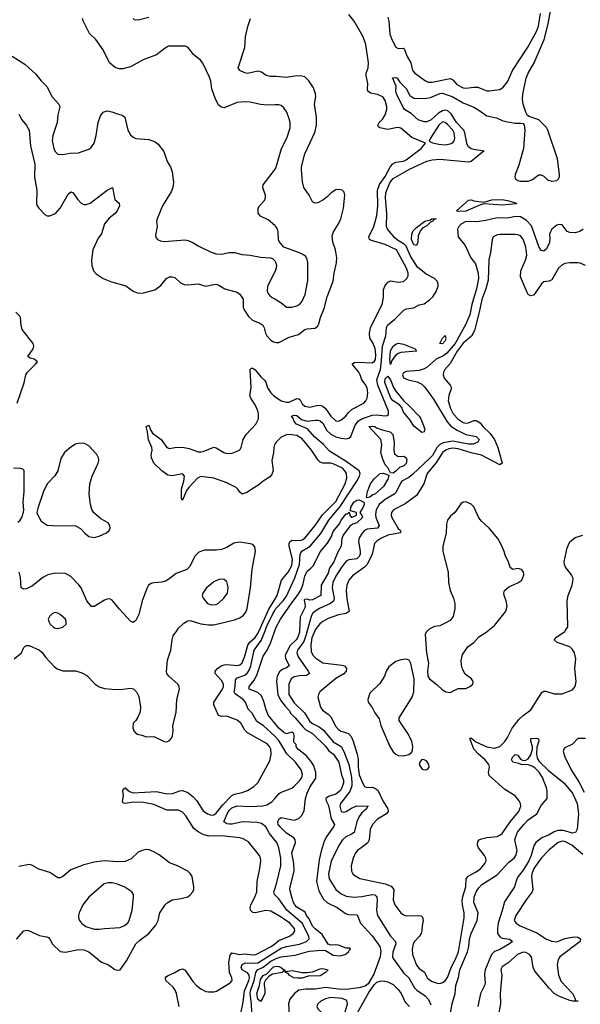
# Model space of a CAD drawing. Header units: inches. Extents: x 1682530 to 1839546, y 640742 to 791647.
# Tile 797 of 923: x 1768038 to 1772350, y 757126 to 764701. Entities that reach past the tile are written whole.
import ezdxf

# ---------------------------------------------------------------- set-up
doc = ezdxf.new("R2010")
doc.units = ezdxf.units.IN
doc.header["$MEASUREMENT"] = 0
for name, color, linetype in [('B7765', 7, 'Continuous'), ('B7766', 7, 'Continuous'), ('B7775', 7, 'Continuous'), ('B7776', 7, 'Continuous')]:
    doc.layers.add(name, color=color, linetype=linetype)

msp = doc.modelspace()

# ---------------------------------------------------------------- linework, layer by layer
at = {"layer": 'B7765', "color": 5}
for points, elevation in [([(1767996.4, 759783.6), (1768050.8, 759829.2), (1768069.8, 759870.2), (1768079.7, 759880.3), (1768090, 759886.7), (1768110, 759886.3), (1768190, 759849.2), (1768210, 759832.2), (1768236.6, 759796.6), (1768303.7, 759723.7), (1768325.7, 759705.7), (1768370, 759692), (1768470, 759691), (1768515.8, 759675.7), (1768555, 759655), (1768617.1, 759590), (1768650, 759567.2), (1768690, 759555.6), (1768750, 759550.3), (1768810, 759546.9), (1768890, 759557.4), (1768912.3, 759552.3), (1768937.1, 759530), (1768954.7, 759494.7), (1768968, 759412), (1768964, 759376), (1768946, 759334), (1768932, 759310), (1768910, 759288.7), (1768907.5, 759252.5), (1768914.6, 759230), (1768930, 759212), (1768943.8, 759203.8), (1768977.6, 759197.6), (1769010, 759183.1), (1769070, 759186.3), (1769150, 759148.4), (1769170, 759146.4), (1769190, 759154.4), (1769204.2, 759170), (1769212.1, 759190), (1769217.2, 759230), (1769216.1, 759270), (1769241.2, 759370), (1769246.6, 759470), (1769266.6, 759550), (1769264.7, 759570), (1769253.3, 759590), (1769184.5, 759650), (1769169.7, 759669.8), (1769166.9, 759686.9), (1769173.9, 759773.9), (1769199.4, 759850), (1769210.5, 759930), (1769219.5, 759960.5), (1769246.3, 760000)], 720), ([(1770000, 757825.2), (1769970, 757842.6), (1769930, 757848.6), (1769848.5, 757828.5), (1769830, 757830.9), (1769812, 757850), (1769809.8, 757870), (1769816.2, 757890), (1769847.4, 757950), (1769860.7, 757990), (1769864.4, 758070), (1769885.7, 758170), (1769892.5, 758230), (1769890.8, 758250), (1769882.7, 758270), (1769796.7, 758376.6), (1769757.6, 758397.6), (1769730, 758405.9), (1769590, 758421.9), (1769490, 758419.8), (1769450, 758432), (1769411.9, 758451.9), (1769377.4, 758477.4), (1769317, 758577), (1769290, 758603.6), (1769258.4, 758618.4), (1769170, 758620.6), (1769070, 758661.9), (1768990, 758678.9), (1768910, 758679.8), (1768849.8, 758669.8), (1768834, 758674), (1768828.4, 758688.4), (1768836.1, 758730), (1768831.6, 758768.4), (1768836, 758784), (1768850, 758791), (1768883.6, 758763.6), (1768910, 758753.7), (1769090, 758762.3), (1769170, 758745), (1769212.3, 758747.7), (1769270, 758768.3), (1769291, 758771), (1769330, 758754.2), (1769370, 758724.8), (1769400.8, 758690), (1769450, 758613.6), (1769483.2, 758590), (1769510, 758581.2), (1769530, 758583.3), (1769550, 758595.3), (1769599.6, 758660.4), (1769670, 758731.3), (1769690, 758741.8), (1769750, 758755.1), (1769790.5, 758769.5), (1769839.3, 758800.7), (1769869, 758831), (1769961.4, 758998.6), (1769973, 759050), (1769969.8, 759090), (1769960.3, 759110), (1769941.7, 759130), (1769790, 759214.2), (1769770, 759236.1), (1769737.6, 759290), (1769710, 759312.9), (1769630, 759341.7), (1769590, 759340.4), (1769566.9, 759346.9), (1769532.2, 759430), (1769531.6, 759450), (1769598.5, 759550), (1769604.9, 759570), (1769604.7, 759590), (1769590, 759618.2), (1769542.4, 759670), (1769541, 759690), (1769558.7, 759710), (1769587.7, 759730), (1769610, 759738.3), (1769630, 759740.3), (1769710, 759732.3), (1769730, 759737.2), (1769750, 759754), (1769770, 759803.6), (1769792.5, 759890), (1769808.2, 759911.8), (1769850, 759947.2), (1769865.1, 759970), (1769878.7, 760000)], 680), ([(1770000, 759189.7), (1769999.7, 759190), (1769910.5, 759270), (1769862.8, 759302.8), (1769824.8, 759364.8), (1769795.5, 759395.5), (1769775.4, 759450), (1769755.9, 759470), (1769695.7, 759515.7), (1769687.6, 759530), (1769695.2, 759570), (1769696.7, 759623.4), (1769710, 759638.4), (1769770, 759657.2), (1769790, 759675.1), (1769803.2, 759696.8), (1769816.1, 759730), (1769841.1, 759850), (1769895.2, 759924.8), (1769925.1, 760000)], 660), ([(1770000, 759287.7), (1769948.5, 759350), (1769930, 759398), (1769916.3, 759456.3), (1769898.3, 759498.3), (1769870, 759523.9), (1769804, 759550), (1769801.8, 759570), (1769840.4, 759619.6), (1769862.5, 759657.4), (1769910, 759804.4), (1769937.3, 759842.7), (1769963.8, 759896.2), (1770000, 759999.5)], 640), ([(1770000, 758388.7), (1769959.7, 758439.7), (1769930, 758492.4), (1769897.3, 758517.3), (1769865.4, 758525.4), (1769750.6, 758529.4), (1769671.1, 758511.1), (1769650.9, 758510.9), (1769630, 758514), (1769608.5, 758530), (1769632.5, 758590), (1769650, 758617.4), (1769670, 758636.3), (1769710, 758652.1), (1769810, 758648.2), (1769908.2, 758651.8), (1769940, 758660), (1769976.8, 758683.2), (1770000, 758710.2)], 660), ([(1768012.2, 757627.7), (1768070, 757690.7), (1768090, 757696.3), (1768106.8, 757693.2), (1768190, 757654), (1768244.8, 757644.8), (1768258.5, 757638.5), (1768270, 757628.2), (1768290, 757587.2), (1768350, 757532.7), (1768390, 757525.7), (1768490, 757547.1), (1768530, 757546), (1768570, 757529), (1768667.3, 757450), (1768720.7, 757430), (1768770, 757393), (1768790, 757387.7), (1768809.5, 757390.5), (1768859, 757461), (1768932, 757590), (1768960.9, 757619.1), (1769031.1, 757670), (1769086.2, 757733.8), (1769102.5, 757770), (1769116.5, 757830), (1769156.1, 757890), (1769173.4, 757906.6), (1769210, 757928.3), (1769280.8, 757939.2), (1769330, 757953.4), (1769350, 757967.3), (1769369.3, 757990), (1769377, 758010), (1769378, 758030), (1769363.6, 758110), (1769350, 758132), (1769330, 758149.6), (1769251.9, 758191.9), (1769190, 758213.7), (1769110, 758275.8), (1769070, 758299.1), (1769033.7, 758313.7), (1769010, 758316.8), (1768978.8, 758310), (1768950, 758296.9), (1768894.3, 758245.7), (1768850, 758224.8), (1768790, 758221.4), (1768689.4, 758230.6), (1768610, 758220.4), (1768530, 758199.2), (1768430, 758159.8), (1768370, 758108.3), (1768350, 758097.7), (1768330, 758099.1), (1768270, 758141.1), (1768185.9, 758165.9), (1768130, 758195.1), (1768110, 758200.9), (1768030, 758186.3)], 720), ([(1770000, 757967), (1769997.1, 757970), (1769992.8, 757990), (1770000, 758012.8)], 660), ([(1769264.9, 757110), (1769244.2, 757210), (1769234.3, 757234.3), (1769217.6, 757257.6), (1769163.1, 757310), (1769159.2, 757330), (1769163.8, 757336.2), (1769174.7, 757345.3), (1769230.5, 757369.5), (1769270, 757394.6), (1769290, 757398.7), (1769310, 757387.4), (1769370, 757302.4), (1769398.6, 757270), (1769430, 757244.7), (1769470, 757225.2), (1769490, 757221.2), (1769530, 757221.5), (1769552.6, 757227.4), (1769657, 757290), (1769671.3, 757310), (1769669.7, 757330), (1769650.4, 757370.4), (1769647.4, 757447.4), (1769656.2, 757503.8), (1769670, 757521.8), (1769730, 757510.1), (1769770, 757514), (1769830, 757507.1), (1769854.2, 757510), (1769971.7, 757570), (1770000, 757592)], 680), ([(1769736.9, 757043.1), (1769756.8, 757143.2), (1769766.5, 757230), (1769801.2, 757310), (1769805.8, 757330), (1769802.3, 757350), (1769790, 757367.8), (1769749.9, 757390), (1769741.6, 757410), (1769748.7, 757431.3), (1769775.4, 757444.6), (1769850, 757441.2), (1769870, 757444.8), (1770000, 757526.2)], 660), ([(1770000, 756695.7), (1769978.1, 756718.1), (1769946, 756766), (1769922.8, 756822.8), (1769902.6, 756890), (1769840.3, 757010), (1769822.3, 757062.3), (1769819.8, 757130), (1769809.7, 757210), (1769812.3, 757230), (1769842.2, 757310), (1769853.1, 757370), (1769868, 757390), (1769910, 757412.6), (1769970, 757458.1), (1770000, 757474)], 640), ([(1770000, 757359.4), (1769983.6, 757356.4), (1769956.9, 757343.1), (1769927.4, 757312.6), (1769919.2, 757290), (1769918.2, 757270), (1769924.6, 757244.6), (1769922.3, 757210), (1769906.5, 757170), (1769890, 757146.6), (1769870, 757164.4), (1769861.5, 757210), (1769882.2, 757270), (1769890, 757317.4), (1769910, 757347.6), (1769940.1, 757359.9), (1769990, 757414.5), (1770000, 757417.2)], 620)]:
    msp.add_lwpolyline(points, dxfattribs=dict(at, elevation=elevation))
at = {"layer": 'B7765', "color": 5, "elevation": 740}
msp.add_lwpolyline([(1768719.1, 758060.9), (1768687.5, 758052.5), (1768570, 757951.3), (1768523.7, 757890), (1768494.4, 757830), (1768490.4, 757810), (1768490.4, 757790), (1768498.4, 757770), (1768513, 757750), (1768545.3, 757725.3), (1768610, 757703.5), (1768650, 757702.6), (1768690, 757708.1), (1768810, 757717.7), (1768850, 757735.5), (1768868.6, 757751.4), (1768880.7, 757770), (1768904.1, 757850), (1768914.3, 757950), (1768913, 757970), (1768901.6, 757990), (1768846.3, 758026.3), (1768790, 758049.8), (1768750, 758060.3)], close=True, dxfattribs=at)
at = {"layer": 'B7766', "color": 5}
for points, elevation in [([(1770000, 764044.9), (1769950, 764042.6), (1769890, 764049.7), (1769810, 764067.1), (1769770, 764069.7), (1769710, 764064.4), (1769610, 764023.9), (1769586.9, 764026.9), (1769566.4, 764046.4), (1769543.1, 764090), (1769516.8, 764170), (1769508.6, 764228.6), (1769498.9, 764258.9), (1769446.2, 764366.2), (1769428.6, 764388.6), (1769373.5, 764433.5), (1769330, 764489.6), (1769310, 764498), (1769183.1, 764496.9), (1769156.7, 764483.3), (1769090, 764429.6), (1768987.1, 764392.9), (1768890, 764338.4), (1768830, 764322.4), (1768802.7, 764322.7), (1768772.6, 764332.6), (1768729.8, 764369.8), (1768679.8, 764470), (1768623.1, 764550), (1768575.9, 764595.9), (1768526.6, 764693.4), (1768520.5, 764710)], 740), ([(1769030, 764717.1), (1768950, 764697.6), (1768920.9, 764700.9), (1768909.7, 764709.7)], 720), ([(1770000, 764265), (1769964.7, 764264.7), (1769932.5, 764272.5), (1769897, 764297), (1769870, 764304.4), (1769790, 764287.9), (1769770, 764291.8), (1769731.6, 764310), (1769719.1, 764330), (1769770, 764487.3), (1769775.8, 764570), (1769793.7, 764650), (1769813.3, 764710)], 720), ([(1767980.4, 764420.4), (1768078.2, 764358.2), (1768162.6, 764282.6), (1768203.8, 764230), (1768246.9, 764186.9), (1768288.2, 764108.2), (1768338, 764050), (1768346, 764030), (1768330.3, 763970), (1768326.7, 763910), (1768292.4, 763810), (1768287, 763770), (1768299.3, 763710), (1768310, 763687.3), (1768330, 763667.7), (1768370, 763663), (1768425.6, 763674.4), (1768490, 763677.1), (1768570, 763706), (1768584.4, 763715.6), (1768610, 763751.3), (1768626, 763810), (1768641.6, 763910), (1768658.6, 763961.4), (1768679.3, 763990), (1768710, 763999.5), (1768747.6, 763992.4), (1768790, 763975.6), (1768827, 763967), (1768847.3, 763950), (1768870.4, 763850), (1768890, 763814.8), (1768910, 763796.3), (1768930, 763786.4), (1769030, 763780.3), (1769080.3, 763760.3), (1769103.6, 763743.6), (1769147.1, 763687.1), (1769173, 763610), (1769198, 763570), (1769210.4, 763530.3), (1769220.3, 763450), (1769215.3, 763410), (1769203.4, 763376.6), (1769135.3, 763270), (1769094.4, 763170), (1769090.4, 763150), (1769094.9, 763110), (1769083, 763043), (1769085.5, 763025.5), (1769098, 763010), (1769119.8, 762999.8), (1769150, 762995.5), (1769310, 763006.9), (1769330, 763003.2), (1769364.9, 762990), (1769410, 762962.4), (1769511.8, 762911.8), (1769550, 762898.7), (1769590, 762898), (1769650, 762908.8), (1769690, 762910.3), (1769750, 762895.6), (1769810.2, 762890.2), (1769890, 762874), (1769968.1, 762868.1), (1769983, 762863), (1770000, 762846.7)], 740), ([(1768030, 763974.8), (1768054.9, 763930), (1768090, 763886), (1768110, 763850.6), (1768121.5, 763730), (1768153.8, 763590), (1768151.8, 763490), (1768170.2, 763390), (1768167.1, 763287), (1768171.2, 763270), (1768183.9, 763250), (1768230, 763202), (1768250, 763192), (1768270, 763191.8), (1768313.6, 763210), (1768350, 763250.4), (1768410, 763358), (1768430, 763376.4), (1768450.4, 763370), (1768481.6, 763321.6), (1768510, 763290.4), (1768530, 763278.7), (1768550, 763278.3), (1768579.6, 763290), (1768710, 763388.8), (1768751, 763410), (1768770, 763318), (1768802, 763290), (1768806, 763270), (1768788, 763230), (1768773, 763210), (1768725.5, 763174.5), (1768690.2, 763130), (1768667.2, 763052.8), (1768640.5, 763019.5), (1768599.6, 762930), (1768590.4, 762850), (1768592.2, 762810), (1768606, 762770), (1768625.8, 762745.8), (1768680.5, 762710), (1768743.8, 762683.8), (1768854.3, 762654.3), (1768910, 762613.1), (1768950, 762598), (1768990, 762599.5), (1769076.8, 762623.2), (1769123.5, 762656.5), (1769167.3, 762710), (1769190, 762722.4), (1769210, 762723.8), (1769230, 762718), (1769275.6, 762675.6), (1769303.1, 762663.1), (1769330, 762660.9), (1769410, 762668.2), (1769470, 762650.3), (1769530, 762663.7), (1769550, 762665.3), (1769570, 762659.5), (1769614.8, 762630), (1769710, 762604), (1769730, 762589.2), (1769755.9, 762550), (1769757.6, 762490), (1769764.6, 762470), (1769797.9, 762417.9), (1769828.4, 762388.4), (1769886, 762366), (1769909.1, 762350), (1769919.3, 762330), (1769928.3, 762290), (1769939, 762270), (1769970, 762236.5), (1769990, 762222.6), (1770000, 762219.5)], 720), ([(1770000, 763116.5), (1769950, 763160.5), (1769889.7, 763189.7), (1769873.1, 763213.1), (1769873.3, 763250), (1769883.6, 763270), (1769920.7, 763310), (1769929.6, 763330), (1769929.6, 763350), (1769908.4, 763408.4), (1769911.3, 763430), (1769988.5, 763530), (1770000, 763549.3)], 740), ([(1770000, 762761.6), (1769995.8, 762750), (1769943.8, 762650), (1769940.5, 762610), (1769950.5, 762590), (1769970.6, 762570), (1770000, 762552.9)], 740), ([(1768018.9, 761750), (1768072.2, 761907.8), (1768086, 761970), (1768097.7, 761990), (1768159.7, 762050), (1768173.6, 762070), (1768150, 762089.6), (1768117.7, 762097.7), (1768101.6, 762110), (1768140.4, 762170), (1768146.9, 762190), (1768140.5, 762210), (1768058, 762318), (1768049.6, 762350), (1768045.1, 762410), (1768039.4, 762419.4), (1768009.3, 762450)], 720), ([(1770000, 761432), (1769998.9, 761430), (1769992.2, 761410), (1769990.1, 761369.9), (1769978.2, 761310), (1769986.8, 761233.2), (1769977.7, 761202.3), (1769958.2, 761181.8), (1769910, 761151.1), (1769870, 761117), (1769822.8, 761090), (1769790, 761065), (1769750, 761051.2), (1769730, 761065.1), (1769716.4, 761090), (1769702.8, 761102.8), (1769630, 761139.1), (1769530, 761173.4), (1769430, 761185.5), (1769405.3, 761174.7), (1769337.9, 761102.1), (1769321.4, 761078.6), (1769290, 761003.7), (1769284.5, 761010), (1769283, 761023), (1769283.2, 761090), (1769301, 761150), (1769305.4, 761190), (1769290, 761206.6), (1769211.1, 761191.1), (1769176.6, 761196.6), (1769130, 761229.4), (1769069.6, 761290), (1769051.8, 761330), (1769049.6, 761350), (1769056.2, 761390), (1769053.6, 761410), (1769028.2, 761468.2), (1769020.9, 761530), (1769010, 761572), (1769030, 761581), (1769044.5, 761544.5), (1769060.6, 761520.6), (1769125.3, 761470), (1769170, 761410.4), (1769190, 761401.1), (1769230.3, 761410.3), (1769290, 761413), (1769341.1, 761401.1), (1769410, 761376), (1769430, 761376.1), (1769450, 761379.8), (1769530, 761412.6), (1769550, 761406.4), (1769608.8, 761370), (1769630, 761364), (1769672.7, 761367.3), (1769710, 761380.4), (1769730, 761393), (1769741.3, 761410), (1769756.8, 761470), (1769779.6, 761510), (1769854.1, 761590), (1769875.2, 761630), (1769875.5, 761670), (1769870, 761691.6), (1769850, 761739.1), (1769814.7, 761790), (1769809.2, 761810), (1769818.3, 761870), (1769811, 762009), (1769821, 762019), (1769830, 762019.8), (1769850, 762008.4), (1769892.8, 761952.8), (1769924.2, 761924.2), (1769932, 761912), (1769943, 761870), (1769970, 761829.3), (1769990, 761809.4), (1770000, 761802.6)], 680), ([(1768024, 760836), (1768040.9, 760850), (1768053.2, 760870), (1768066.8, 760913.2), (1768069.4, 760930), (1768063.6, 760990), (1768073, 761070), (1768072.9, 761232.9), (1768062.5, 761242.5), (1768047.6, 761247.6), (1767990, 761251.2)], 720), ([(1769246.3, 760000), (1769259.9, 760020.1), (1769300.7, 760059.3), (1769330, 760075.4), (1769350, 760079.3), (1769430, 760053.4), (1769490, 760045), (1769530, 760044.7), (1769690, 760085), (1769730, 760099.3), (1769759.6, 760120.4), (1769776.4, 760143.6), (1769786.3, 760170), (1769813.1, 760330), (1769827.1, 760472.9), (1769850.8, 760610), (1769845.9, 760645.9), (1769830, 760662.3), (1769809.8, 760669.8), (1769730, 760681.6), (1769685.7, 760674.3), (1769630, 760640.7), (1769590, 760625), (1769550, 760618.9), (1769459.2, 760620.8), (1769416.1, 760603.9), (1769385.7, 760574.3), (1769346, 760494), (1769322.4, 760470), (1769240.6, 760439.4), (1769184.5, 760395.6), (1769158.4, 760381.6), (1769130, 760373.5), (1769070, 760369.7), (1769050, 760364), (1769029.4, 760350.6), (1769017.8, 760330), (1768980.2, 760230), (1768954.9, 760125.1), (1768930, 760079.7), (1768910, 760064.2), (1768890, 760072.8), (1768804.7, 760164.7), (1768750, 760234), (1768730, 760244.4), (1768710, 760243.5), (1768690, 760235.8), (1768610, 760186), (1768590, 760187.2), (1768554.6, 760230), (1768510, 760329.6), (1768493.5, 760353.5), (1768430, 760416.4), (1768390, 760439.3), (1768310, 760443.7), (1768254.9, 760430), (1768217, 760410), (1768135.4, 760344.6), (1768090, 760323.1), (1768070, 760318.7), (1768049.7, 760330), (1768045.1, 760410), (1768034, 760450)], 720), ([(1769878.7, 760000), (1769954.1, 760166), (1770000, 760240.1)], 680), ([(1769925.1, 760000), (1769937, 760030), (1769983.9, 760130), (1770000, 760155.6)], 660)]:
    msp.add_lwpolyline(points, dxfattribs=dict(at, elevation=elevation))
for points, elevation in [([(1768530, 761444), (1768490, 761441.2), (1768465.8, 761434.2), (1768430, 761413.2), (1768382.8, 761370), (1768353.7, 761326.3), (1768330.4, 761230), (1768307.5, 761192.5), (1768250.4, 761130), (1768220.3, 761070), (1768180.5, 760950), (1768170.7, 760910), (1768173.7, 760893.7), (1768203.4, 760843.4), (1768250, 760813), (1768290, 760808.5), (1768467.6, 760807.6), (1768506.6, 760786.6), (1768537.6, 760750), (1768570, 760725.8), (1768610, 760718.2), (1768650, 760727.2), (1768706.6, 760753.4), (1768726, 760770), (1768734.5, 760790), (1768732.3, 760810), (1768717.2, 760830), (1768661.4, 760861.4), (1768606.9, 760906.9), (1768592.5, 760932.5), (1768581.3, 760970), (1768572.8, 761050), (1768576.9, 761130), (1768594, 761190), (1768641.5, 761290), (1768645.3, 761310), (1768643.1, 761330), (1768630, 761355.1), (1768570, 761423.7)], 720), ([(1769590, 760396.9), (1769570, 760393.7), (1769530, 760375.4), (1769471.3, 760328.7), (1769445.3, 760290), (1769442.6, 760270), (1769448.9, 760250), (1769483.1, 760210), (1769510, 760199.7), (1769550, 760202), (1769567.9, 760212.1), (1769608, 760250), (1769635.8, 760290), (1769640.4, 760330), (1769636.6, 760356.6), (1769630, 760375.1), (1769610, 760393)], 740), ([(1768310, 760139.3), (1768290, 760132.3), (1768266.8, 760110), (1768257.3, 760090), (1768260.7, 760070), (1768271, 760050), (1768296, 760030), (1768310, 760020.7), (1768330, 760017.3), (1768370, 760028), (1768394, 760050), (1768394, 760070), (1768389, 760090), (1768350, 760125.2), (1768330, 760136)], 740)]:
    msp.add_lwpolyline(points, close=True, dxfattribs=dict(at, elevation=elevation))
at = {"layer": 'B7775', "color": 5}
for points, elevation in [([(1770000, 759999.5), (1770000.2, 760000)], 640), ([(1770190.5, 760000), (1770190.1, 759990), (1770176.6, 759950), (1770165.5, 759930), (1770116.7, 759883.3), (1770078.9, 759810), (1770082, 759790), (1770111.4, 759730), (1770090, 759714), (1770057.1, 759702.9), (1770036.3, 759683.7), (1770017.8, 759650), (1770014.2, 759610), (1770023.2, 759510), (1770044.6, 759464.6), (1770078.9, 759418.9), (1770110, 759387.2), (1770123.9, 759363.9), (1770157.7, 759330), (1770217.1, 759257.1), (1770238.2, 759238.2), (1770291, 759210), (1770390, 759110.8), (1770416.8, 759076.8), (1770452.1, 759050), (1770491.4, 758990), (1770513.2, 758890), (1770528.9, 758850), (1770527.8, 758830), (1770516.2, 758790), (1770504.7, 758770), (1770470, 758742.3), (1770414.4, 758725.6), (1770393.4, 758710), (1770394.4, 758690), (1770414.1, 758654.1), (1770433.9, 758553.9), (1770460.3, 758510), (1770452.6, 758490), (1770401, 758419), (1770380.1, 758379.9), (1770356.6, 758303.4), (1770342, 758238), (1770320.1, 758070), (1770337.7, 757997.7), (1770374.3, 757934.3), (1770405.6, 757905.6), (1770479, 757870), (1770550, 757822.9), (1770570, 757816.1), (1770634, 757814), (1770659.6, 757750), (1770750, 757652.4), (1770808.1, 757570), (1770814.6, 757534.6), (1770810.1, 757490.1), (1770762, 757358), (1770717.2, 757282.8), (1770695, 757265), (1770647.2, 757252.8), (1770550, 757240.1), (1770490, 757242.1), (1770390, 757254.3), (1770310, 757242.4), (1770237.9, 757242.1), (1770186.2, 757233.8), (1770150.5, 757209.5), (1770115, 757165), (1770106.2, 757130), (1770110.6, 757050.6)], 640), ([(1770250, 760000), (1770242, 759970), (1770222.7, 759917.3), (1770175.2, 759850), (1770170.1, 759830), (1770179.9, 759799.9), (1770257.3, 759690), (1770265.8, 759670), (1770245.2, 759654.8), (1770190, 759654.2), (1770150, 759646.4), (1770125.1, 759630), (1770108.6, 759590), (1770108.3, 759510), (1770150, 759445.8), (1770227.6, 759367.6), (1770270, 759302.2), (1770290, 759285.5), (1770341.3, 759261.3), (1770374.8, 759234.8), (1770450, 759145.8), (1770510, 759110.1), (1770530.4, 759070.4), (1770570.4, 758970), (1770590.5, 758870.5), (1770593.3, 758826.7), (1770592.1, 758807.9), (1770576.4, 758763.6), (1770506.7, 758670), (1770501.3, 758650), (1770510, 758610.3), (1770530, 758602.8), (1770549.4, 758609.4), (1770590, 758634.3), (1770630, 758651.5), (1770718.8, 758650), (1770713, 758647), (1770705.3, 758630), (1770670, 758599.8), (1770649.7, 758570.3), (1770632.1, 758530), (1770611.6, 758448.4), (1770590, 758433.6), (1770545.5, 758414.5), (1770520.2, 758390), (1770491.5, 758348.5), (1770432.5, 758227.5), (1770412.6, 758130), (1770419.4, 758090), (1770470, 758009), (1770510, 757976.2), (1770550, 757958), (1770611, 757951), (1770670, 757956.4), (1770750, 757971), (1770770, 757967.8), (1770778.9, 757958.9), (1770785, 757950), (1770788.1, 757930), (1770781.6, 757850), (1770789.4, 757810), (1770889.4, 757650), (1770928.5, 757610), (1770930.7, 757590), (1770907.3, 757527.3), (1770905.4, 757490), (1770910, 757478.9), (1770990, 757368.1), (1771030, 757329.1), (1771073.5, 757253.5), (1771093.9, 757233.9), (1771157.1, 757190), (1771181.9, 757161.9), (1771200.8, 757120.8)], 660), ([(1770307.2, 760000), (1770285.6, 759945.6), (1770278.1, 759890), (1770279.2, 759839.2), (1770291.5, 759811.5), (1770314.7, 759790), (1770370, 759753.5), (1770515.6, 759735.6), (1770535.6, 759730), (1770552.8, 759710), (1770548.3, 759690), (1770531.3, 759668.7), (1770470, 759631.4), (1770347.8, 759530), (1770336.1, 759510), (1770331.3, 759490), (1770350.8, 759410.8), (1770367.7, 759387.7), (1770410, 759358.4), (1770430, 759337.8), (1770470, 759263.6), (1770490, 759240.2), (1770510, 759227.8), (1770568.1, 759208.1), (1770587.2, 759187.2), (1770603.9, 759150), (1770634.1, 759050), (1770641.5, 759010), (1770641.7, 758950), (1770650, 758890.4), (1770678.9, 758818.9), (1770690, 758801.5), (1770698.2, 758798.2), (1770710, 758794.4), (1770750, 758795.3), (1770770, 758789.4), (1770792.7, 758772.7), (1770830, 758691.4), (1770870.2, 758630), (1770872.8, 758610), (1770859.2, 758590), (1770790.1, 758549.9), (1770752, 758508), (1770734.4, 758470), (1770725.3, 758390), (1770713.2, 758366.8), (1770637.3, 758310), (1770621.2, 758290), (1770602.9, 758250), (1770587.2, 758190), (1770590.3, 758150), (1770600.9, 758130), (1770615.7, 758115.7), (1770653.2, 758093.2), (1770850, 758052.8), (1770894.4, 758034.4), (1770916.9, 758010), (1770911.8, 757930), (1770922.7, 757890), (1770969.5, 757829.5), (1770990, 757814.4), (1771010, 757806.7), (1771109.3, 757809.3), (1771125.2, 757805.2), (1771136.3, 757796.3), (1771140.2, 757770), (1771133, 757730), (1771132, 757690), (1771126.5, 757670), (1771114.2, 757650), (1771075.9, 757610), (1771063.9, 757590), (1771056.9, 757550), (1771059.4, 757510), (1771090, 757426.2), (1771110, 757402), (1771152.9, 757372.8), (1771171.6, 757330), (1771190, 757312.8), (1771210, 757302.2), (1771250, 757287.7), (1771270, 757286.5), (1771290, 757292.8), (1771310, 757307.6), (1771330, 757336.9), (1771357.1, 757410), (1771390, 757472), (1771412.6, 757530), (1771456.7, 757790), (1771457.5, 757830), (1771443, 757890), (1771440.7, 757920.7), (1771445.9, 757954.1), (1771470.4, 758030), (1771471.4, 758090), (1771488, 758112), (1771550, 758145.9), (1771583.9, 758170), (1771616.8, 758210), (1771624.7, 758230), (1771623.5, 758250), (1771613.7, 758270), (1771566.9, 758330), (1771559.7, 758350), (1771562.8, 758377.2), (1771572.7, 758390), (1771590, 758398.7), (1771630, 758410.3), (1771710, 758417.4), (1771736.9, 758430), (1771750, 758441.1), (1771810.9, 758529.1), (1771877.6, 758610), (1771892, 758650), (1771889.7, 758670), (1771879.7, 758690), (1771849.7, 758730), (1771770, 758777.7), (1771650, 758887.2), (1771644.1, 758910), (1771650.5, 758950), (1771647.7, 758970), (1771616.8, 759010), (1771566, 759050), (1771530, 759089.9), (1771500.7, 759170), (1771510, 759175.6), (1771546.1, 759146.1), (1771630, 759106), (1771690, 759097.1), (1771730, 759109), (1771770, 759148.4), (1771790, 759178), (1771825.9, 759250), (1771880.6, 759319.4), (1771910, 759347.7), (1771970, 759391.1), (1772054.9, 759525.1), (1772070, 759535.3), (1772084.7, 759535.3), (1772150, 759514.2), (1772210, 759515.3), (1772290, 759546.4), (1772311.1, 759570), (1772318.7, 759610), (1772308.1, 759710), (1772316.9, 759783.1), (1772304.6, 759830), (1772290, 759856.3), (1772270, 759874.8), (1772172.7, 759910), (1772149.7, 759930), (1772166.3, 759950), (1772230, 759993.8), (1772234, 760000)], 680), ([(1771175.2, 760000), (1771164, 759990), (1771156.3, 759970), (1771166.7, 759830), (1771182, 759750), (1771174.4, 759690), (1771178, 759650), (1771190.7, 759630), (1771250, 759584.9), (1771290, 759544.6), (1771314.8, 759530), (1771350, 759524.9), (1771410, 759554.4), (1771470, 759556.5), (1771500.9, 759570), (1771523.7, 759590), (1771526.6, 759610), (1771512.3, 759630), (1771464.7, 759664.7), (1771443.9, 759703.9), (1771435.3, 759735.3), (1771434.3, 759770), (1771443.5, 759816.5), (1771484.6, 759875.4), (1771531.2, 759910), (1771570, 759953.7), (1771630, 759992), (1771639.7, 760000)], 720), ([(1770000, 757474), (1770010, 757479.2), (1770050, 757492), (1770156.7, 757503.3), (1770264.5, 757535.5), (1770362.3, 757542.3), (1770390, 757539.7), (1770450, 757503.6), (1770502.1, 757497.9), (1770541.4, 757510), (1770567.6, 757530), (1770574.2, 757545.8), (1770582, 757550), (1770576.5, 757556.5), (1770550, 757558.7), (1770490, 757579.8), (1770470, 757583.7), (1770430, 757581.4), (1770410, 757589.7), (1770364, 757664), (1770310, 757705.7), (1770290, 757727.4), (1770264.2, 757784.2), (1770245.1, 757810), (1770234.2, 757834.1), (1770170, 757871.9), (1770153.6, 757890), (1770143.9, 757910), (1770130, 757949.6), (1770117, 758010), (1770118.6, 758030), (1770149.9, 758150), (1770146.7, 758210), (1770131.8, 758290), (1770159.7, 758370), (1770157.6, 758390), (1770147.5, 758407.5), (1770090, 758443.1), (1770040.9, 758490), (1770025.7, 758510), (1770023.2, 758530), (1770030, 758550.2), (1770050, 758561.8), (1770150, 758543.2), (1770184.2, 758555.8), (1770204.8, 758575.2), (1770226.7, 758613.3), (1770237.4, 758710), (1770247.9, 758750), (1770270, 758795.5), (1770315.1, 758864.9), (1770316.2, 758910), (1770300.4, 758960.4), (1770277, 758997), (1770240.2, 759040.2), (1770176.4, 759090), (1770165.4, 759110), (1770164.5, 759124.5), (1770150, 759139), (1770146, 759150), (1770149.6, 759190), (1770146, 759210), (1770130, 759218.7), (1770090, 759206.2), (1770070, 759216.4), (1770030, 759251.3), (1770000, 759287.7)], 640), ([(1770000, 758710.2), (1770030, 758745.2), (1770044.2, 758755.8), (1770130, 758789.2), (1770150, 758802.8), (1770190, 758844), (1770208.7, 758870), (1770213.1, 758893.1), (1770202.4, 758930), (1770159.8, 758990), (1770091.7, 759051.7), (1770030, 759155.5), (1770000, 759189.7)], 660), ([(1771350, 757041.1), (1771364.9, 757130), (1771387.4, 757210), (1771392.4, 757270), (1771412.4, 757332.4), (1771423.3, 757390), (1771483.6, 757530), (1771493, 757570), (1771498.3, 757630), (1771509.5, 757670), (1771556, 757770), (1771563.7, 757830), (1771531.5, 757910), (1771534.8, 757950), (1771548.8, 757990), (1771570, 758021.6), (1771593.6, 758046.4), (1771710, 758122.9), (1771800, 758220), (1771841.8, 758250), (1771854.2, 758270), (1771863.8, 758310), (1771847.5, 758390), (1771850.9, 758410), (1771868.1, 758450), (1771915.9, 758510), (1771950, 758544), (1772016.4, 758590), (1772050, 758656.3), (1772095.1, 758710), (1772096.3, 758770), (1772091.2, 758790), (1772060.3, 758870), (1772032.6, 758912.6), (1772002.4, 758942.4), (1771978.6, 758958.6), (1771950, 758967.5), (1771894, 758970), (1771878.3, 758978.3), (1771830, 758989.7), (1771819.6, 759010), (1771830, 759030.7), (1771850, 759046.8), (1771870, 759042.8), (1771890, 759011), (1771910, 759000.7), (1771930, 759004), (1771950, 759014.8), (1771970, 759044.7), (1771981.6, 759090), (1771983.6, 759110), (1771969.1, 759150.9), (1771969.4, 759170.6), (1772014.2, 759174.2), (1772027.3, 759167.3), (1772030.4, 759150.4), (1772015.3, 759104.8), (1772013.4, 759050), (1772018.6, 759018.6), (1772032.6, 758992.6), (1772105.1, 758925.1), (1772224.6, 758830), (1772291.3, 758750), (1772326.2, 758670), (1772335.8, 758590), (1772326.3, 758473.7), (1772313.6, 758446.4), (1772290, 758443.2), (1772221.8, 758461.8), (1772178.1, 758461.9), (1772148, 758451.9), (1772110, 758429.1), (1772054.4, 758405.6), (1772008.7, 758371.3), (1771993.9, 758346.1), (1771972.8, 758270), (1771955.3, 758230), (1771910, 758157.3), (1771872.6, 758110), (1771861.3, 758090), (1771844.7, 758030), (1771766.5, 757913.5), (1771750, 757846.3), (1771718, 757750), (1771711.9, 757710), (1771713.3, 757670), (1771730, 757644.3), (1771750, 757635.9), (1771807.7, 757627.7), (1771827.4, 757610), (1771806.4, 757590), (1771730, 757547.5), (1771689.1, 757530.9), (1771665.8, 757510), (1771618.5, 757390), (1771614.1, 757354.1), (1771617.1, 757290), (1771612, 757270), (1771583.3, 757210), (1771561.5, 757110)], 660), ([(1772389.9, 759169.9), (1772330, 759169.6), (1772290, 759126.6), (1772230, 759098), (1772223.1, 759090), (1772219.1, 759070), (1772231.1, 759030), (1772280.1, 758930), (1772337.8, 758837.8), (1772379, 758759)], 680), ([(1770000, 758012.8), (1770016.1, 758063.9), (1770045.6, 758190), (1770047.1, 758250), (1770029.9, 758330.1), (1770014.8, 758370), (1770000, 758388.7)], 660), ([(1772370, 758277.7), (1772285.9, 758350), (1772230, 758379.5), (1772210, 758380.9), (1772178.8, 758370), (1772109.1, 758310.9), (1772050.1, 758250), (1771993.4, 758170), (1771977, 758130), (1771973.9, 758110), (1771985, 758010), (1771980.6, 757990), (1771934.3, 757930), (1771852.9, 757810), (1771842.6, 757770), (1771855.5, 757750), (1771888.2, 757730), (1772015.5, 757675.5), (1772090, 757626.3), (1772130, 757610.7), (1772170, 757607.5), (1772230, 757632.8), (1772303.8, 757643.8), (1772330, 757642.2), (1772352.2, 757630), (1772348.8, 757610), (1772193.8, 757490), (1772180.5, 757470), (1772172.6, 757430), (1772181.2, 757350), (1772202, 757302), (1772290.3, 757210), (1772311.3, 757168.7), (1772311.3, 757151.3), (1772334, 757150), (1772290.6, 757149.4), (1772270, 757154), (1772190, 757184.7), (1772150, 757208.9), (1772110, 757248.7), (1772001.4, 757381.4), (1771988.4, 757410), (1771974, 757490), (1771960.4, 757510), (1771930, 757524.7), (1771910, 757525.9), (1771868.1, 757510), (1771794.4, 757445.6), (1771750, 757415.1), (1771741.6, 757398.4), (1771739.3, 757390), (1771746.2, 757350), (1771734.8, 757210), (1771735.6, 757130), (1771712.6, 757010)], 680), ([(1770000, 757526.2), (1770050, 757557.5), (1770090, 757570.4), (1770190, 757587.8), (1770244.1, 757610), (1770264.5, 757630), (1770262.3, 757650), (1770210, 757749.1), (1770092.6, 757850), (1770030, 757936.5), (1770000, 757967)], 660), ([(1770000, 757592), (1770030, 757615.4), (1770114, 757650), (1770142, 757670), (1770155, 757690), (1770152.5, 757710), (1770115.4, 757750), (1770050, 757796.3), (1770000, 757825.2)], 680), ([(1770000, 757417.2), (1770010, 757419.9), (1770030, 757417.9), (1770048.9, 757410), (1770070, 757391.7), (1770078, 757390), (1770078, 757382), (1770070, 757382), (1770058, 757370), (1770000, 757359.4)], 620), ([(1770630, 757051.4), (1770723.7, 757216.3), (1770764, 757276), (1770784.5, 757295.5), (1770810, 757304.9), (1770830, 757306.2), (1770870, 757299.4), (1770910, 757278), (1770950, 757240.1), (1770972.1, 757210), (1771003.1, 757143.1), (1771036.2, 757110)], 640)]:
    msp.add_lwpolyline(points, dxfattribs=dict(at, elevation=elevation))
for points, elevation in [([(1771010, 759781.7), (1770970, 759777.2), (1770930, 759764.2), (1770877.4, 759722.6), (1770855.8, 759690), (1770842.8, 759650), (1770807.1, 759592.9), (1770730, 759519.3), (1770716.3, 759470), (1770719.1, 759450), (1770750.2, 759410.2), (1770770, 759367.7), (1770802.6, 759322.6), (1770815.3, 759270), (1770885.2, 759110), (1770910, 759067.6), (1770930, 759049.1), (1770950, 759040.3), (1770990, 759037.4), (1771030, 759048.4), (1771054.2, 759065.8), (1771060.2, 759079.8), (1771061.6, 759110), (1771054.7, 759150), (1771024.4, 759210), (1770957.6, 759310), (1770957.6, 759330), (1771056.3, 759490), (1771069.7, 759530.3), (1771071.6, 759630), (1771047.3, 759747.3), (1771033.3, 759773.3)], 720), ([(1771130, 759009.2), (1771116.3, 758990), (1771110.4, 758970), (1771130, 758938.4), (1771150, 758928.9), (1771170, 758933), (1771179.4, 758940.6), (1771187, 758950), (1771185.1, 758970), (1771170, 758997), (1771150, 759007)], 720), ([(1770174.4, 757325.6), (1770147.3, 757330), (1770111.6, 757350), (1770101.7, 757361.7), (1770082, 757370), (1770082, 757378), (1770133.3, 757386.7), (1770210, 757371.6), (1770250, 757370.3), (1770290, 757374.9), (1770350, 757399), (1770370, 757401.1), (1770410.8, 757390), (1770391, 757370), (1770350, 757345.7), (1770257.2, 757342.8), (1770210, 757327.7)], 620), ([(1770430, 757177.4), (1770390, 757168.9), (1770353.7, 757150), (1770331.8, 757130), (1770323.7, 757110), (1770330.4, 757090), (1770410, 757010.3), (1770450, 756984.9), (1770470, 756980.3), (1770490, 756984.9), (1770510, 757001.5), (1770535.9, 757050), (1770558.4, 757130), (1770554.5, 757154.5), (1770519, 757170)], 660)]:
    msp.add_lwpolyline(points, close=True, dxfattribs=dict(at, elevation=elevation))
at = {"layer": 'B7776', "color": 5}
for points, elevation in [([(1770000, 760155.6), (1770009.1, 760170), (1770065.7, 760230), (1770090, 760265.2), (1770154.3, 760405.7), (1770189.7, 760510), (1770194.7, 760585.3), (1770200, 760600), (1770208.4, 760611.6), (1770272.7, 760650), (1770353.1, 760746.9), (1770416.5, 760850), (1770503.8, 760956.2), (1770630.7, 761150), (1770652, 761190), (1770657.2, 761210), (1770649.8, 761230), (1770550, 761302.1), (1770421.7, 761381.7), (1770374, 761434), (1770309.1, 761490), (1770252.2, 761552.2), (1770166, 761590), (1770149.4, 761610), (1770145.2, 761630), (1770129, 761650), (1770150, 761659.3), (1770170, 761655.8), (1770206.2, 761626.2), (1770250, 761612.9), (1770310, 761620.6), (1770330, 761620.6), (1770350, 761614.4), (1770370, 761597.1), (1770401.4, 761541.4), (1770431.4, 761511.4), (1770470, 761491.3), (1770510, 761480.8), (1770550, 761476.8), (1770570, 761480.9), (1770584.8, 761495.2), (1770618.8, 761581.2), (1770645.2, 761614.8), (1770668.6, 761631.4), (1770750, 761659.5), (1770781.4, 761661.4), (1770850, 761653.1), (1770864.7, 761655.3), (1770875.8, 761664.2), (1770874.2, 761690), (1770792.9, 761890), (1770785.9, 761930), (1770812.8, 762010), (1770822.1, 762077.9), (1770828.3, 762190), (1770853.8, 762270), (1770859.7, 762330), (1770866.1, 762350), (1770922.7, 762397.3), (1770992.4, 762467.6), (1771010, 762476.9), (1771070, 762484.7), (1771110, 762507.7), (1771150, 762516.1), (1771190, 762545.2), (1771215.3, 762570), (1771240.3, 762610), (1771256.8, 762650), (1771256.8, 762670), (1771248.8, 762690), (1771229.8, 762710), (1771164.5, 762744.5), (1771098.1, 762798.1), (1771043, 762883), (1771010, 762959.1), (1770995.2, 762975.2), (1770945, 763005), (1770923.4, 763023.4), (1770866.6, 763090), (1770860.6, 763110), (1770860.8, 763210), (1770852.5, 763330), (1770855.1, 763370), (1770861.4, 763390), (1770886.3, 763450), (1770910, 763479), (1771037, 763550), (1771170, 763611.6), (1771210, 763623.6), (1771270, 763627.4), (1771490, 763606.9), (1771510, 763612), (1771596.5, 763683.5), (1771611.6, 763690), (1771530, 763702.3), (1771510, 763708.7), (1771490, 763722.3), (1771480.4, 763740.4), (1771462.7, 763830), (1771453.1, 763850), (1771397.5, 763910), (1771356.3, 763976.3), (1771330, 763999.4), (1771310, 764004.3), (1771290, 764000.6), (1771258.4, 763981.6), (1771203.9, 763930), (1771170, 763916.1), (1771150, 763915.8), (1771104, 763930), (1771050, 763980.3), (1770998.9, 764010), (1770986.3, 764026.3), (1770936.3, 764130), (1770932, 764150), (1770933.2, 764190), (1770905.6, 764254.4), (1770930, 764256.5), (1770940.5, 764250), (1770961, 764221), (1771010, 764171.6), (1771039.1, 764119.1), (1771070, 764097.7), (1771110, 764094.5), (1771170, 764097.5), (1771196.7, 764103.3), (1771270, 764133.8), (1771290, 764136.6), (1771370, 764107.3), (1771450, 764061), (1771530, 764028.7), (1771570, 764005.5), (1771630, 763961.6), (1771706.2, 763946.1), (1771750, 763925.4), (1771790, 763914.2), (1771850, 763904), (1771890, 763906.2), (1771910, 763902.6), (1771919.1, 763890), (1771923.6, 763850), (1771913.4, 763710), (1771878, 763582), (1771850.2, 763510), (1771847.2, 763490), (1771854.6, 763474.6), (1771870, 763462.8), (1771890, 763458.6), (1771950, 763458.2), (1771976.3, 763470), (1772030, 763506.3), (1772050, 763508.8), (1772070, 763497.6), (1772098.4, 763470), (1772130, 763458), (1772170, 763464), (1772182.5, 763477.5), (1772188.8, 763491.2), (1772189, 763511), (1772174.2, 763630), (1772099.6, 763850), (1772090, 763870.5), (1772031, 763931), (1771955.7, 763955.7), (1771944.2, 763964.2), (1771929.9, 763989.9), (1771911.1, 764050), (1771905.6, 764090), (1771907.2, 764127.2), (1771932.8, 764250), (1771949.9, 764290), (1771995.2, 764370), (1772071, 764549), (1772102.8, 764670), (1772120.4, 764770)], 660), ([(1770000, 761802.6), (1770050, 761768.7), (1770090, 761757.3), (1770110, 761759.1), (1770170, 761786.2), (1770185.2, 761785.2), (1770195.7, 761775.7), (1770210, 761745.5), (1770230, 761726.6), (1770270, 761721.3), (1770330, 761735.1), (1770353.2, 761733.2), (1770370, 761726.7), (1770390.1, 761710.1), (1770430, 761650.2), (1770470, 761614.9), (1770490, 761613.1), (1770510, 761623.6), (1770545.4, 761650), (1770563.8, 761676.2), (1770596, 761704), (1770684, 761750), (1770700.9, 761770), (1770709.8, 761790), (1770715.2, 761830), (1770709.8, 761870), (1770696.3, 761896.3), (1770670.8, 761930), (1770657.3, 761970), (1770645.4, 761990), (1770595, 762050), (1770610, 762062.9), (1770633.1, 762066.9), (1770750, 762062.2), (1770766.9, 762073.1), (1770773.8, 762086.2), (1770777.9, 762122.2), (1770772.1, 762172.1), (1770755, 762215), (1770730.9, 762250), (1770727.7, 762290), (1770737.4, 762330), (1770755, 762370), (1770825.3, 762510), (1770836.8, 762563.2), (1770837.3, 762622.7), (1770846.2, 762650), (1770870, 762681.1), (1770890, 762691.8), (1770950, 762682), (1770990, 762685.7), (1771016.3, 762710), (1771025.1, 762730), (1771025.3, 762750), (1771012.7, 762790), (1770937.2, 762930), (1770850, 762971.4), (1770742.9, 763002.9), (1770728.9, 763010), (1770723.4, 763030), (1770761.3, 763110), (1770786.2, 763193.9), (1770793.2, 763270), (1770790.6, 763390), (1770806.2, 763433.8), (1770850, 763493.9), (1770890, 763572.3), (1770906.9, 763593.1), (1770930, 763604.1), (1770990, 763613.4), (1771010, 763623.1), (1771125.4, 763710), (1771159, 763750), (1771055, 763795), (1770970, 763865.5), (1770950, 763871.3), (1770930, 763869.8), (1770870, 763857.5), (1770808, 763868), (1770796.8, 763876.8), (1770792.1, 763890), (1770802.9, 763910), (1770830, 763939.2), (1770848.4, 763970), (1770862.4, 764010), (1770863, 764030), (1770850, 764079.7), (1770830, 764108.4), (1770790, 764125.4), (1770736.4, 764136.4), (1770715.1, 764150), (1770712.4, 764170), (1770716.9, 764210), (1770702.4, 764270), (1770704.1, 764290), (1770717.3, 764330), (1770721.2, 764370), (1770701, 764510), (1770679.3, 764570), (1770610.7, 764690.7), (1770570, 764741)], 680), ([(1770870, 764720.3), (1770878.5, 764690), (1770885.3, 764590), (1770902.5, 764542.5), (1770930.2, 764490.2), (1770950, 764478.9), (1770990, 764482), (1770995.9, 764475.9), (1771017.8, 764417.8), (1771046.3, 764370), (1771058.5, 764310), (1771076.5, 764290), (1771158.7, 764230), (1771180.6, 764220.6), (1771210, 764221), (1771350, 764249.4), (1771370, 764237.6), (1771401.6, 764201.6), (1771450, 764176.8), (1771470, 764173.1), (1771530, 764182), (1771561, 764181), (1771630, 764154.6), (1771650, 764153.1), (1771730, 764164.2), (1771757.3, 764182.7), (1771790, 764223.1), (1771829, 764310), (1771945.6, 764490), (1772012.5, 764610), (1772028.2, 764651.8), (1772043.3, 764750)], 680), ([(1770000, 762219.5), (1770010, 762216.5), (1770030, 762218.3), (1770110, 762258), (1770182, 762278), (1770230, 762316.5), (1770250, 762323), (1770311.2, 762328.8), (1770330, 762345.3), (1770339, 762361), (1770352.9, 762410), (1770380.7, 762479.3), (1770402.2, 762570), (1770449.8, 762690), (1770456, 762750), (1770473.6, 762830), (1770476.1, 762870), (1770468, 762930), (1770446.6, 762990), (1770442.4, 763037.6), (1770452.2, 763070), (1770490.6, 763130), (1770508.4, 763170), (1770527.7, 763250), (1770538.3, 763350), (1770534.3, 763374.3), (1770519.3, 763390), (1770495.4, 763395.4), (1770470, 763391.1), (1770434.4, 763370), (1770402.5, 763337.5), (1770370, 763312.8), (1770330, 763293.3), (1770310, 763289.6), (1770290, 763299.3), (1770265.1, 763350), (1770224, 763410), (1770213.9, 763453.9), (1770204.8, 763544.8), (1770206.4, 763570), (1770230.8, 763670), (1770307.2, 763832.8), (1770319.8, 763890), (1770321.5, 763950), (1770306.4, 764050), (1770316.9, 764110), (1770314, 764130), (1770297.8, 764177.8), (1770262.9, 764230), (1770230, 764262), (1770207.7, 764267.7), (1770170, 764269.6), (1770090, 764255.4), (1770010, 764265), (1770000, 764265)], 720), ([(1770000, 763549.3), (1770010, 763566), (1770052.1, 763710), (1770092.7, 763790), (1770117.4, 763870), (1770117.8, 763910), (1770110, 763939.3), (1770091.9, 763990), (1770070, 764023.5), (1770050, 764039.7), (1770030, 764046.2), (1770000, 764044.9)], 740), ([(1772372.7, 763090), (1772347.7, 763072.3), (1772310, 763061.6), (1772270, 763063.6), (1772250, 763072.1), (1772210, 763122.6), (1772190, 763125.8), (1772170, 763120.3), (1772132.3, 763090), (1772120.2, 763070), (1772114, 763050), (1772116.4, 763016.4), (1772112.9, 762987.1), (1772090, 762938.4), (1772070, 762919.5), (1772050, 762924.5), (1772030, 762956.2), (1771974.4, 763114.4), (1771936.8, 763156.8), (1771890, 763183.2), (1771851.9, 763188.1), (1771790, 763173.9), (1771710, 763176.3), (1771623.8, 763156.2), (1771553.9, 763146.1), (1771470.7, 763149.3), (1771435.5, 763130), (1771415.5, 763110), (1771405.9, 763090), (1771410.2, 763030), (1771465.1, 762965.1), (1771508.7, 762870), (1771544, 762824), (1771565.3, 762750), (1771566.7, 762710), (1771551.8, 762630), (1771516.5, 762510), (1771499.2, 762430), (1771470, 762358.4), (1771387, 762210), (1771324, 762136), (1771301.2, 762118.8), (1771240.1, 762090), (1771173.1, 762026.9), (1771150, 762013.7), (1771110, 762001.7), (1771010, 761994), (1770990, 761984.7), (1770982.1, 761970), (1770990, 761946.3), (1771027, 761930), (1771094, 761914), (1771130, 761896.1), (1771154.6, 761874.6), (1771220.7, 761780.7), (1771326.1, 761606.1), (1771354.1, 761574.1), (1771403.3, 761543.3), (1771470, 761510.1), (1771550, 761493.1), (1771571, 761470), (1771560.7, 761450), (1771525.1, 761434.9), (1771490, 761435.8), (1771370, 761457.2), (1771294.8, 761445.2), (1771270, 761432.7), (1771250, 761411.9), (1771211.9, 761348.1), (1771195.6, 761330), (1771058.4, 761201.6), (1771030, 761179.6), (1770978.3, 761150), (1770963.6, 761130), (1770933.2, 761066.8), (1770919.5, 761050), (1770850, 761009.5), (1770803.1, 760970), (1770779, 760930), (1770774.3, 760894.3), (1770778.2, 760870), (1770802.3, 760810), (1770790, 760789.1), (1770710, 760782.5), (1770690, 760769.9), (1770672.5, 760750), (1770650, 760715.3), (1770643.3, 760690), (1770655.8, 760610), (1770655.8, 760590), (1770649.4, 760570), (1770630, 760554.1), (1770570, 760546.6), (1770550, 760534.5), (1770510, 760484.5), (1770470, 760419.1), (1770447.5, 760370), (1770441.2, 760330), (1770455.7, 760250), (1770452.6, 760227.4), (1770429.7, 760210.3), (1770350, 760174.6), (1770310, 760151.5), (1770290, 760131.9), (1770279.2, 760110), (1770250, 760000)], 660), ([(1770000, 762552.9), (1770046.1, 762526.1), (1770090, 762490.4), (1770130, 762488.4), (1770170, 762499.3), (1770190, 762510.6), (1770208.3, 762531.7), (1770232.6, 762587.4), (1770253.6, 762693.6), (1770253.1, 762833.1), (1770250, 762855.3), (1770238, 762878), (1770215.8, 762895.8), (1770190, 762907.3), (1770069, 762950), (1770033.8, 762993.8), (1770027.7, 763007.7), (1770025.6, 763070), (1770020.7, 763090), (1770007.3, 763110), (1770000, 763116.5)], 740), ([(1772390, 762809.8), (1772350, 762828.5), (1772330, 762831.7), (1772269.3, 762830.7), (1772230, 762824.5), (1772208, 762812), (1772183.6, 762790), (1772130, 762699.7), (1772110, 762689.6), (1772070, 762684.2), (1772050.5, 762670), (1772003.4, 762596.6), (1771990, 762582.9), (1771970, 762577.6), (1771950, 762587), (1771941.4, 762601.4), (1771890, 762722), (1771893.3, 762770), (1771929.4, 762850.6), (1771937.9, 762890), (1771930, 762951.8), (1771910, 763012.8), (1771890, 763038), (1771870, 763046.8), (1771850, 763049), (1771730, 763049.7), (1771710, 763046.9), (1771680.4, 763030), (1771671.8, 763008.2), (1771660.2, 762910), (1771647.6, 762852.4), (1771641.6, 762698.4), (1771622.8, 762630), (1771592.6, 762547.4), (1771573.2, 762450), (1771535.5, 762310), (1771513.4, 762266.6), (1771450, 762211.9), (1771401.8, 762150), (1771350, 762057), (1771308.2, 762010), (1771297.1, 761990), (1771294.8, 761970), (1771303.4, 761943.4), (1771349.1, 761890), (1771360.3, 761870), (1771338.3, 761810), (1771334.1, 761770), (1771352.4, 761710), (1771371.3, 761670), (1771410, 761627.6), (1771450, 761601.2), (1771470, 761595.8), (1771490, 761598.7), (1771530, 761616.2), (1771550, 761617.3), (1771579, 761599), (1771601.4, 761570), (1771656.2, 761516.2), (1771689.2, 761470), (1771716.8, 761410), (1771750, 761289.2), (1771730, 761275.6), (1771591, 761351), (1771510, 761368.9), (1771410, 761399.8), (1771370, 761403.8), (1771339.9, 761400.1), (1771314.6, 761390), (1771290, 761371.5), (1771243.9, 761296.1), (1771171.6, 761210), (1771147.4, 761130), (1771090, 761040.4), (1771003.3, 760976.7), (1770912.2, 760930), (1770897.6, 760910), (1770895.6, 760890), (1770901.5, 760870), (1770950, 760786), (1770966, 760770), (1770966, 760754), (1770870, 760736.3), (1770814.6, 760710), (1770784.4, 760690), (1770767, 760670), (1770748.1, 760590), (1770710.1, 760509.9), (1770690.1, 760489.9), (1770597.8, 760422.2), (1770570.8, 760390), (1770554.8, 760350), (1770548.7, 760310), (1770553.9, 760246.1), (1770573, 760147), (1770550, 760132.8), (1770490, 760121.8), (1770410, 760092.9), (1770370, 760072.2), (1770347, 760053), (1770310, 760007.1), (1770307.2, 760000)], 680), ([(1770000, 762846.7), (1770003.4, 762843.4), (1770012.4, 762812.4), (1770010.4, 762790.4), (1770000, 762761.6)], 740), ([(1770000, 760240.1), (1770018.5, 760270), (1770051, 760390), (1770103.9, 760450), (1770130, 760501.2), (1770135.8, 760550), (1770111.2, 760650), (1770111.5, 760670), (1770117, 760683), (1770130, 760695.7), (1770190, 760694.5), (1770210, 760698.7), (1770230, 760710.9), (1770310, 760810.8), (1770367.4, 760892.6), (1770470, 760993.4), (1770541.6, 761130), (1770555.2, 761175.2), (1770550.4, 761210), (1770539.4, 761230), (1770519.9, 761250), (1770450, 761284.3), (1770430, 761288.8), (1770370, 761289.2), (1770350, 761297), (1770333, 761313), (1770283, 761390), (1770210, 761477.5), (1770170, 761500.8), (1770110, 761509.3), (1770090, 761505.9), (1770050, 761488.2), (1770010, 761450.8), (1770000, 761432)], 680), ([(1770000.2, 760000), (1770010, 760028), (1770043.1, 760090), (1770130, 760215.2), (1770180.9, 760279.1), (1770203.5, 760316.5), (1770218.2, 760361.8), (1770230, 760420.5), (1770250, 760459.5), (1770278.4, 760481.6), (1770296.9, 760503.1), (1770350, 760607.7), (1770406.5, 760673.5), (1770435.6, 760724.4), (1770450, 760763), (1770496.6, 760823.4), (1770510, 760850.3), (1770550, 760899.1), (1770559.5, 760900.5), (1770572.7, 760912.7), (1770578, 760890), (1770590, 760872), (1770628, 760890), (1770628, 760910), (1770583.1, 760923.1), (1770585.1, 760950), (1770608.1, 760990), (1770630, 761005.3), (1770648, 761008), (1770684.7, 760990), (1770687.7, 760970), (1770680.4, 760950), (1770654.8, 760910), (1770670, 760886), (1770673.8, 760870), (1770631.6, 760830), (1770600.5, 760819.5), (1770576.5, 760803.5), (1770525.7, 760734.3), (1770517, 760710), (1770511.3, 760650), (1770481.5, 760598.5), (1770455, 760530), (1770419.7, 760480.3), (1770410, 760442.9), (1770357.8, 760350), (1770353.8, 760270), (1770290, 760238.4), (1770270, 760236), (1770250, 760243.7), (1770230, 760239), (1770226, 760234), (1770233, 760193), (1770230, 760175.3), (1770194.9, 760105.1), (1770190.5, 760000)], 640), ([(1771639.7, 760000), (1771690, 760041.3), (1771762.6, 760130), (1771776.4, 760150), (1771787.1, 760190), (1771779.7, 760230), (1771763.6, 760270), (1771762, 760290), (1771767, 760310), (1771801.2, 760338.8), (1771870, 760368.5), (1771899.3, 760390), (1771915.1, 760430), (1771914.2, 760454.2), (1771898, 760470), (1771870, 760478), (1771830, 760472.3), (1771810, 760485.2), (1771796.9, 760530), (1771773.5, 760573.5), (1771764.4, 760610), (1771742.4, 760662.4), (1771715.1, 760710), (1771649.7, 760790), (1771590, 760843.6), (1771568.8, 760868.8), (1771530, 760952), (1771510, 760974), (1771470, 760991.8), (1771450, 760989.6), (1771430, 760977), (1771388.1, 760911.9), (1771350, 760878.4), (1771327.8, 760850), (1771320.5, 760819.5), (1771318.4, 760750), (1771292.8, 760650), (1771293.5, 760610), (1771332.8, 760450), (1771336.5, 760370), (1771350.3, 760310), (1771375.3, 760250), (1771384.6, 760210), (1771385.3, 760170), (1771372.4, 760110), (1771350, 760079.7), (1771310, 760057.4), (1771270, 760037.6), (1771228.7, 760031.3), (1771188.3, 760011.7), (1771175.2, 760000)], 720), ([(1772234, 760000), (1772253.4, 760030), (1772249.1, 760230), (1772256.6, 760270), (1772288.5, 760350), (1772295.7, 760395.7), (1772293.9, 760410), (1772283.4, 760430), (1772237.1, 760490), (1772227.6, 760510), (1772225, 760530), (1772250, 760638.4), (1772270, 760684.9), (1772310, 760718), (1772370, 760736.2)], 680)]:
    msp.add_lwpolyline(points, dxfattribs=dict(at, elevation=elevation))
for points, elevation in [([(1771290, 763914.1), (1771262.9, 763890), (1771197.3, 763790), (1771187.5, 763767.5), (1771213.5, 763753.5), (1771263.1, 763743.1), (1771310, 763739.6), (1771350, 763744.8), (1771370, 763754), (1771380.8, 763770), (1771385.6, 763790), (1771380.5, 763830), (1771369.1, 763850), (1771330, 763892.8), (1771310, 763910.5)], 680), ([(1771750, 763274), (1771610, 763284.2), (1771582.3, 763277.7), (1771470, 763228.4), (1771410, 763224.2), (1771397, 763230), (1771490, 763313.4), (1771510, 763314.6), (1771530, 763307.1), (1771610, 763297.4), (1771670, 763314.3), (1771750, 763316.9), (1771791, 763311), (1771861, 763290), (1771855.5, 763284.5)], 640), ([(1771090, 762962.7), (1771070, 762969.7), (1771051.9, 763010), (1771053.1, 763050), (1771063.8, 763076.2), (1771090, 763103.2), (1771154.5, 763150), (1771197.7, 763162.3), (1771210, 763171.3), (1771241, 763170), (1771219.6, 763160.4), (1771216.4, 763150), (1771197.8, 763142.3), (1771170, 763116), (1771139.4, 763100.6), (1771120, 763080), (1771102.3, 763037.7), (1771100.6, 762990)], 640), ([(1771290, 762207.7), (1771269.6, 762210), (1771290, 762250.4), (1771310, 762270.4), (1771316.9, 762250), (1771311.5, 762231.5)], 640), ([(1770890, 762049), (1770883.8, 762083.8), (1770890, 762152.7), (1770910, 762190.2), (1770930, 762204.9), (1770951.2, 762211.2), (1770990, 762205.7), (1771078.8, 762170), (1771090.8, 762150), (1770970, 762140.5), (1770950, 762132), (1770925.3, 762114.8), (1770901.2, 762078.8)], 640), ([(1771130, 761526), (1771070, 761575.1), (1771040.5, 761620.5), (1770990, 761681), (1770977, 761717), (1770958.4, 761738.4), (1770910, 761767.8), (1770891.9, 761790), (1770846, 761910), (1770850, 761937.4), (1770870, 761957.3), (1770890, 761930.7), (1770912, 761872), (1770930, 761842), (1770990, 761770.6), (1771042.6, 761722.6), (1771110.3, 761650.3), (1771123, 761630), (1771154, 761550), (1771150, 761529.2)], 640), ([(1770950, 761340.7), (1770990, 761342.8), (1770999.1, 761339.1), (1771010.7, 761330.7), (1771015.9, 761315.9), (1771010, 761285.6), (1770990, 761267.2), (1770962.4, 761257.6), (1770930, 761227.8), (1770910, 761212.7), (1770890, 761215.3), (1770872.3, 761250), (1770850, 761275.6), (1770830, 761319.6), (1770816, 761370), (1770823.2, 761430), (1770816.3, 761470), (1770722.7, 761570), (1770744.9, 761575.1), (1770770, 761571.7), (1770782, 761562), (1770825, 761545), (1770887, 761530), (1770907.1, 761510), (1770918, 761450), (1770914.9, 761390), (1770922, 761362)], 640), ([(1770710, 761022), (1770706, 761026), (1770714, 761070), (1770736.9, 761130), (1770766.8, 761170), (1770810, 761208.9), (1770833.4, 761213.4), (1770876.3, 761196.3), (1770870, 761165.2), (1770835.3, 761110), (1770770.3, 761050), (1770754.9, 761045.1), (1770730, 761026.6)], 640)]:
    msp.add_lwpolyline(points, close=True, dxfattribs=dict(at, elevation=elevation))

doc.saveas('drawing.dxf')
